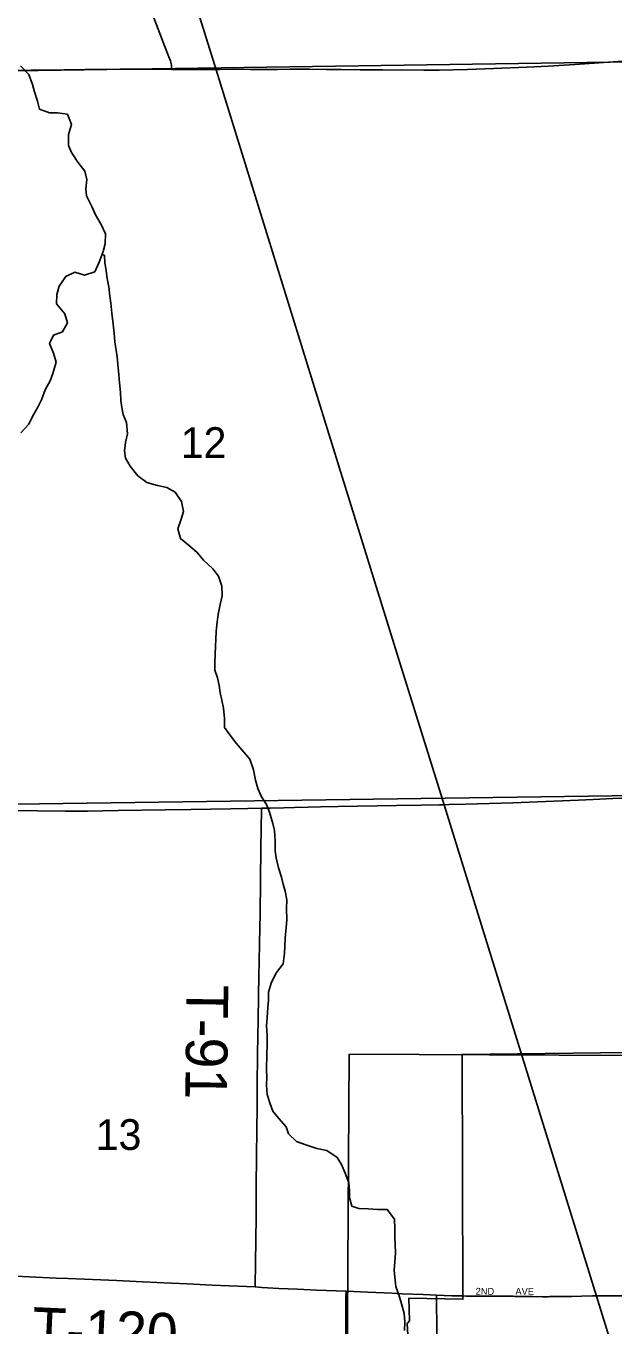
# Model space of a CAD drawing. Extents: x 0 to 34, y 0 to 22.
# Drawn here: x 5.067 to 5.467, y 19.063 to 19.948 of the extents above; entities that cross this region are included whole.
import ezdxf

# ---------------------------------------------------------------- set-up
doc = ezdxf.new("R2010")
doc.units = 0
for name, color, linetype in [('GM_X_City_Street', 7, 'Continuous'), ('GM_X_City_Street_Text', 7, 'Continuous'), ('GM_X_Corporation', 7, 'Continuous'), ('GM_X_County_Road', 7, 'Continuous'), ('GM_X_Minor_River', 7, 'Continuous'), ('GM_X_Rail_Line', 7, 'Continuous'), ('GM_X_Section', 7, 'Continuous'), ('GM_X_Section_Text', 7, 'Continuous'), ('GM_X_Township_Road', 7, 'Continuous'), ('GM_X_Township_Road_Text', 7, 'Continuous')]:
    doc.layers.add(name, color=color, linetype=linetype)

msp = doc.modelspace()

# ---------------------------------------------------------------- linework, layer by layer
at = {"layer": 'GM_X_City_Street'}
for points in [[(5.34688, 19.03179), (5.34681, 19.03654), (5.34657, 19.04776), (5.34648, 19.05867), (5.34628, 19.08268), (5.34628, 19.08381)], [(5.3642, 19.08321), (5.36666, 19.08319), (5.37597, 19.08316), (5.38552, 19.08314), (5.38721, 19.08314), (5.38773, 19.08313), (5.38825, 19.08313), (5.38906, 19.08313), (5.38961, 19.08312), (5.39071, 19.08312), (5.3918, 19.08311), (5.3929, 19.0831), (5.39405, 19.08308), (5.39489, 19.08307), (5.39601, 19.08305), (5.39711, 19.08304), (5.39859, 19.08301), (5.39977, 19.08298), (5.40127, 19.08295), (5.40303, 19.08291), (5.40361, 19.0829), (5.40567, 19.08286), (5.40718, 19.08283), (5.40931, 19.08279), (5.41021, 19.08278), (5.41171, 19.08277), (5.41504, 19.08275), (5.41773, 19.08276), (5.4185, 19.08275), (5.4193, 19.08275), (5.41984, 19.08274), (5.42095, 19.08275), (5.42264, 19.08275), (5.4235, 19.08277), (5.42376, 19.08277), (5.42496, 19.08276), (5.4285, 19.08277), (5.43001, 19.08278), (5.43122, 19.08279), (5.43367, 19.08282), (5.43613, 19.08288), (5.4386, 19.08296), (5.44511, 19.08313), (5.45254, 19.08326), (5.47333, 19.08324)]]:
    msp.add_lwpolyline(points, dxfattribs=at)
at = {"layer": 'GM_X_Corporation'}
msp.add_lwpolyline([(5.32732, 19.04933), (5.32626, 19.06454), (5.32804, 19.06637), (5.32754, 19.08179), (5.36434, 19.081), (5.36419, 19.08321), (5.36378, 19.24778), (5.47696, 19.24902)], dxfattribs=at)
at = {"layer": 'GM_X_County_Road'}
for points in [[(5.16582, 19.91888), (5.16584, 19.91997), (5.16586, 19.92078), (5.16587, 19.9217), (5.16575, 19.92272), (5.16546, 19.92375), (5.16509, 19.92474), (5.16451, 19.92626), (5.16114, 19.93502), (5.15791, 19.94339), (5.15151, 19.95991), (5.14349, 19.98113), (5.13409, 20.00549), (5.13027, 20.01532), (5.12604, 20.0265), (5.12258, 20.03547), (5.116, 20.05294), (5.11398, 20.05841), (5.10962, 20.06992), (5.10315, 20.08686), (5.09846, 20.09862), (5.09523, 20.10681)], [(5.47322, 19.92451), (5.44063, 19.92217), (5.42262, 19.92109), (5.40778, 19.92035), (5.38512, 19.91948), (5.36736, 19.91869), (5.34811, 19.91836), (5.33779, 19.9184), (5.30955, 19.91853), (5.29441, 19.91867), (5.28153, 19.91879), (5.27132, 19.91887), (5.25991, 19.91895), (5.24671, 19.91891), (5.23807, 19.91882), (5.22875, 19.91884), (5.21965, 19.91886), (5.20822, 19.9189), (5.19859, 19.91889), (5.18091, 19.91889), (5.17306, 19.91884), (5.16582, 19.91888)], [(5.22723, 19.4155), (5.23306, 19.41561), (5.24239, 19.41578), (5.24958, 19.41605), (5.25885, 19.41621), (5.26724, 19.41637), (5.27947, 19.41663), (5.31914, 19.41735), (5.33561, 19.41761), (5.34839, 19.41786), (5.35208, 19.41793), (5.35478, 19.41801), (5.36636, 19.41834), (5.39836, 19.41926), (5.44308, 19.42108), (5.45301, 19.42155), (5.46637, 19.42215), (5.47818, 19.42256), (5.48117, 19.42269)], [(4.97784, 19.41505), (4.98569, 19.41483), (4.99903, 19.41458), (5.00969, 19.4145), (5.03485, 19.41426), (5.07457, 19.41381), (5.09349, 19.41358), (5.10858, 19.41358), (5.12957, 19.41395), (5.16158, 19.41444), (5.17899, 19.41474), (5.20634, 19.41512), (5.21784, 19.41534), (5.22723, 19.4155)]]:
    msp.add_lwpolyline(points, dxfattribs=at)
at = {"layer": 'GM_X_Minor_River'}
for points in [[(5.06314, 19.92137), (5.06878, 19.91545), (5.0712, 19.9086), (5.0725, 19.90347), (5.07454, 19.89719), (5.07602, 19.89167), (5.08283, 19.88917), (5.08813, 19.88933), (5.09494, 19.88834), (5.09774, 19.8813), (5.0958, 19.87447), (5.09576, 19.86707), (5.09781, 19.86231), (5.10213, 19.85564), (5.10682, 19.84954), (5.10811, 19.84384), (5.10751, 19.83758), (5.10804, 19.83264), (5.1116, 19.8254), (5.11403, 19.81969), (5.11796, 19.81321), (5.12095, 19.80674), (5.12072, 19.79991), (5.11936, 19.79479), (5.11667, 19.78759), (5.11359, 19.78097), (5.10657, 19.77873), (5.10015, 19.78067), (5.09388, 19.77786), (5.08948, 19.77124), (5.08774, 19.76555), (5.08751, 19.7591), (5.09315, 19.75223), (5.09501, 19.74615), (5.09156, 19.74009), (5.08549, 19.73785), (5.0828, 19.73217), (5.0856, 19.72551), (5.08727, 19.71943), (5.08513, 19.71166), (5.08321, 19.70673), (5.07976, 19.70049), (5.07726, 19.69367), (5.07476, 19.68875), (5.07113, 19.68231), (5.06882, 19.6772), (5.06329, 19.67116)], [(5.1186, 19.79276), (5.12029, 19.79213), (5.12045, 19.78738), (5.12137, 19.78168), (5.12209, 19.77636), (5.12319, 19.77066), (5.12391, 19.76439), (5.12445, 19.75964), (5.12516, 19.7528), (5.12606, 19.74539), (5.12678, 19.73913), (5.12732, 19.73324), (5.12877, 19.72298), (5.1293, 19.71804), (5.13002, 19.71082), (5.13055, 19.70531), (5.13108, 19.69867), (5.13142, 19.69335), (5.13196, 19.68841), (5.13307, 19.68366), (5.13531, 19.67833), (5.13602, 19.67054), (5.13446, 19.66466), (5.13386, 19.65897), (5.13459, 19.65403), (5.13777, 19.64851), (5.14285, 19.64202), (5.14907, 19.63743), (5.15625, 19.6353), (5.16268, 19.63412), (5.16835, 19.63086), (5.17266, 19.62438), (5.17395, 19.61773), (5.1724, 19.61242), (5.17009, 19.60579), (5.17194, 19.59933), (5.17835, 19.59416), (5.18343, 19.58977), (5.18776, 19.58443), (5.19397, 19.5785), (5.19792, 19.57355), (5.20015, 19.5667), (5.20049, 19.56024), (5.19893, 19.55437), (5.19757, 19.54754), (5.19697, 19.54242), (5.19636, 19.53597), (5.19614, 19.53065), (5.19591, 19.52572), (5.19569, 19.5204), (5.19528, 19.51433), (5.19544, 19.50958), (5.19711, 19.50426), (5.1984, 19.49913), (5.19913, 19.49419), (5.20004, 19.48905), (5.20134, 19.48373), (5.20186, 19.4767), (5.20201, 19.47044), (5.20558, 19.46548), (5.2099, 19.45976), (5.21517, 19.45365), (5.21911, 19.44889), (5.22172, 19.44166), (5.22319, 19.43462), (5.22467, 19.42892), (5.2271, 19.42321), (5.23048, 19.41806), (5.23253, 19.41274), (5.23494, 19.40513), (5.23605, 19.40038), (5.23638, 19.39297), (5.23653, 19.38652), (5.23707, 19.38177), (5.23873, 19.37492), (5.24077, 19.36846), (5.24188, 19.3637), (5.24318, 19.35895), (5.24447, 19.35306), (5.24424, 19.34717), (5.24438, 19.33958), (5.24397, 19.33427), (5.24336, 19.32706), (5.24314, 19.32155), (5.24273, 19.31681), (5.24192, 19.3096), (5.23734, 19.30355), (5.23389, 19.29712), (5.23195, 19.2901), (5.23192, 19.28479), (5.23151, 19.27967), (5.23109, 19.27303), (5.23068, 19.26733), (5.23102, 19.26088), (5.23097, 19.25309), (5.23075, 19.24835), (5.23068, 19.23715), (5.23084, 19.2324), (5.23062, 19.2269), (5.23096, 19.22044), (5.233, 19.21416)], [(5.233, 19.21416), (5.23486, 19.20903), (5.239, 19.20407), (5.24389, 19.19853), (5.24556, 19.19378), (5.25102, 19.18843), (5.25745, 19.1863), (5.26482, 19.18379), (5.27163, 19.18223), (5.2788, 19.17763), (5.28161, 19.17287), (5.28422, 19.16678), (5.28664, 19.16031), (5.28699, 19.15499), (5.28715, 19.15024), (5.28863, 19.14435), (5.29354, 19.1428), (5.29979, 19.14258), (5.30623, 19.14216), (5.31286, 19.14212), (5.31774, 19.13563), (5.31808, 19.12899), (5.31804, 19.12329), (5.3182, 19.11855), (5.31835, 19.11247), (5.31794, 19.1064), (5.31753, 19.10089), (5.31787, 19.09596), (5.31859, 19.08969), (5.32082, 19.08322), (5.32286, 19.07618), (5.32435, 19.07124), (5.32469, 19.06554), (5.32466, 19.05966)]]:
    msp.add_lwpolyline(points, dxfattribs=at)
at = {"layer": 'GM_X_Rail_Line'}
msp.add_lwpolyline([(5.46498, 19.05153), (5.45521, 19.08317), (5.35148, 19.41777), (5.32163, 19.51391), (5.27304, 19.67057), (5.19621, 19.91862), (5.16703, 20.01248)], dxfattribs=at)
at = {"layer": 'GM_X_Section'}
for points in [[(5.50984, 20.42538), (5.49542, 19.92414), (4.98151, 19.91667), (4.99063, 20.41909), (5.00579, 20.41973)], [(4.98151, 19.91667), (5.49542, 19.92414), (5.48234, 19.42421), (4.9781, 19.41724)], [(5.48234, 19.42421), (5.47758, 19.24709), (5.28698, 19.24797), (5.28497, 18.95866), (5.22335, 18.96123), (5.22048, 18.91682), (4.96887, 18.91739), (4.9781, 19.41724)]]:
    msp.add_lwpolyline(points, close=True, dxfattribs=at)
at = {"layer": 'GM_X_Township_Road'}
for points in [[(5.06095, 19.91815), (5.07023, 19.91827), (5.09261, 19.91863), (5.10713, 19.9187), (5.12029, 19.91883), (5.13083, 19.91896), (5.1417, 19.91906), (5.15009, 19.91905), (5.16063, 19.91892), (5.16582, 19.91888)], [(5.22295, 19.08935), (5.22302, 19.10617), (5.22327, 19.12101), (5.22346, 19.13754), (5.22359, 19.159), (5.22382, 19.17739), (5.22407, 19.1975), (5.22429, 19.2106), (5.22431, 19.22646), (5.22445, 19.24822), (5.22479, 19.27185), (5.22539, 19.30194), (5.2256, 19.31062), (5.22588, 19.32373), (5.22625, 19.34366), (5.22653, 19.366), (5.22681, 19.3885), (5.22721, 19.41453), (5.22723, 19.4155)], [(5.05047, 19.09721), (5.0874, 19.09544), (5.09548, 19.09513), (5.11783, 19.09417), (5.12869, 19.09368), (5.14174, 19.09312), (5.16067, 19.09225), (5.1765, 19.09155), (5.19357, 19.09067), (5.20506, 19.09016), (5.22295, 19.08935)], [(5.28472, 19.08649), (5.26464, 19.08721), (5.25158, 19.08777), (5.23904, 19.08839), (5.22728, 19.08903), (5.22295, 19.08935)], [(5.28432, 18.97803), (5.28434, 18.98214), (5.28438, 18.98717), (5.28446, 18.99774), (5.2844, 19.0108), (5.28442, 19.02695), (5.28444, 19.02991), (5.28446, 19.03148), (5.28451, 19.04001), (5.28465, 19.05928), (5.2847, 19.07514), (5.28468, 19.08227), (5.28472, 19.08649)], [(5.28472, 19.08649), (5.29947, 19.08577), (5.31621, 19.08506), (5.32297, 19.08477)], [(5.32297, 19.08477), (5.33729, 19.08414), (5.34628, 19.08381)], [(5.34628, 19.08381), (5.35683, 19.08341), (5.36264, 19.08325), (5.3642, 19.08321)]]:
    msp.add_lwpolyline(points, dxfattribs=at)

# ---------------------------------------------------------------- texts
at = {"layer": 'GM_X_City_Street_Text'}
for s, p in [('2ND', (5.37299, 19.08402)), ('AVE', (5.40008, 19.08402))]:
    msp.add_text(s, height=0.004735, rotation=0.00001, dxfattribs=at).set_placement(p)
at = {"layer": 'GM_X_Section_Text'}
for s, p in [('12', (5.17216, 19.65415)), ('13', (5.11424, 19.18274))]:
    msp.add_text(s, height=0.020928, rotation=0.00001, dxfattribs=at).set_placement(p)
at = {"layer": 'GM_X_Township_Road_Text'}
for s, rotation, p in [('T-91', 269.29305, (5.17619, 19.2954)), ('T-120', 357.39615, (5.07033, 19.04731))]:
    msp.add_text(s, height=0.028409, rotation=rotation, dxfattribs=at).set_placement(p)

doc.saveas('drawing.dxf')
